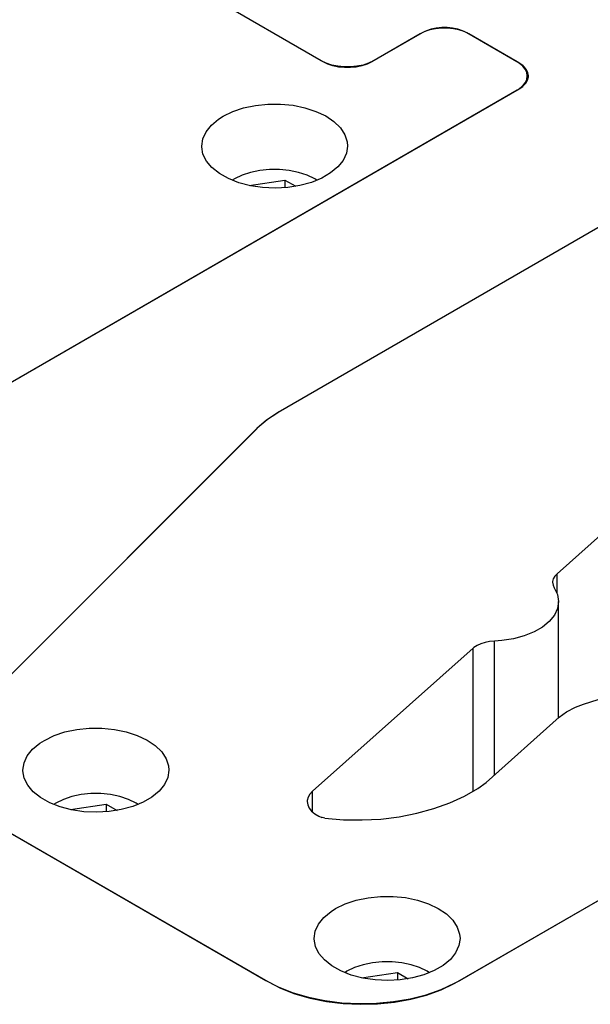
# Model space of a CAD drawing. Header units: inches. Extents: x 3 to 289, y 4 to 291.
# Tile 419 of 634: x 24.1 to 26.18, y 277.05 to 280.63. Entities that reach past the tile are written whole.
import ezdxf

# ---------------------------------------------------------------- set-up
doc = ezdxf.new("R2010")
doc.units = ezdxf.units.IN
doc.header["$LTSCALE"] = 0.5
doc.header["$MEASUREMENT"] = 0
doc.layers.add('DIE', color=7, linetype='Continuous')

msp = doc.modelspace()

# ---------------------------------------------------------------- linework, layer by layer
at = {"layer": 'DIE', "color": 9, "linetype": 'Continuous'}
for p, q in [((25.2027, 280.4808), (24.4072, 280.94)), ((25.1956, 280.4848), (24.4426, 280.9196)), ((25.5918, 280.5972), (25.5729, 280.5909)), ((25.596, 280.6001), (25.5787, 280.5943)), ((25.6123, 280.6015), (25.5918, 280.5972)), ((25.6149, 280.6041), (25.596, 280.6001)), ((25.6337, 280.6037), (25.6123, 280.6015)), ((25.6346, 280.6061), (25.6149, 280.6041)), ((25.6555, 280.6037), (25.6337, 280.6037)), ((25.6547, 280.6061), (25.6346, 280.6061)), ((25.6744, 280.6041), (25.6547, 280.6061)), ((25.677, 280.6015), (25.6555, 280.6037)), ((25.6932, 280.6001), (25.6744, 280.6041)), ((25.6975, 280.5972), (25.677, 280.6015)), ((25.7106, 280.5943), (25.6932, 280.6001)), ((25.7163, 280.5909), (25.6975, 280.5972)), ((25.5563, 280.5828), (25.3795, 280.4808)), ((25.5633, 280.5869), (25.3865, 280.4848)), ((25.5729, 280.5909), (25.5563, 280.5828)), ((25.5787, 280.5943), (25.5633, 280.5869)), ((25.726, 280.5869), (25.7106, 280.5943)), ((25.733, 280.5828), (25.7163, 280.5909)), ((25.9169, 280.4767), (25.726, 280.5869)), ((25.9098, 280.4808), (25.733, 280.5828)), ((25.2137, 280.4761), (25.1956, 280.4848)), ((25.2194, 280.4727), (25.2027, 280.4808)), ((25.234, 280.4693), (25.2137, 280.4761)), ((25.2383, 280.4664), (25.2194, 280.4727)), ((25.2561, 280.4647), (25.234, 280.4693)), ((25.2587, 280.4621), (25.2383, 280.4664)), ((25.2793, 280.4623), (25.2561, 280.4647)), ((25.2802, 280.4599), (25.2587, 280.4621)), ((25.3029, 280.4623), (25.2793, 280.4623)), ((25.302, 280.4599), (25.2802, 280.4599)), ((25.3234, 280.4621), (25.302, 280.4599)), ((25.326, 280.4647), (25.3029, 280.4623)), ((25.3439, 280.4664), (25.3234, 280.4621)), ((25.3481, 280.4693), (25.326, 280.4647)), ((25.3628, 280.4727), (25.3439, 280.4664)), ((25.3685, 280.4761), (25.3481, 280.4693)), ((25.3795, 280.4808), (25.3628, 280.4727)), ((25.3865, 280.4848), (25.3685, 280.4761)), ((25.9151, 280.4775), (25.9098, 280.4808)), ((25.9172, 280.4761), (25.9151, 280.4775)), ((25.9193, 280.4752), (25.9169, 280.4767)), ((25.9297, 280.4658), (25.9172, 280.4761)), ((25.9317, 280.4661), (25.9193, 280.4752)), ((25.9389, 280.4544), (25.9297, 280.4658)), ((25.9352, 280.4629), (25.9317, 280.4661)), ((25.9436, 280.4524), (25.9352, 280.4629)), ((25.9445, 280.4423), (25.9389, 280.4544)), ((25.9488, 280.4413), (25.9436, 280.4524)), ((25.9464, 280.4297), (25.9445, 280.4423)), ((25.9445, 280.4172), (25.9464, 280.4297)), ((25.9464, 280.4121), (25.9464, 280.4297)), ((25.9475, 280.4145), (25.9504, 280.426)), ((25.9506, 280.4297), (25.9488, 280.4413)), ((25.9504, 280.426), (25.9506, 280.4297)), ((23.5274, 279.0032), (25.9169, 280.3828)), ((25.9098, 280.3787), (25.9151, 280.3819)), ((25.9151, 280.3819), (25.9281, 280.3921)), ((25.9169, 280.3828), (25.9298, 280.3916)), ((25.9281, 280.3921), (25.9297, 280.3936)), ((25.9297, 280.3936), (25.9389, 280.405)), ((25.9298, 280.3916), (25.9317, 280.3933)), ((25.9317, 280.3933), (25.9412, 280.4035)), ((25.9389, 280.405), (25.9445, 280.4172)), ((25.9412, 280.4035), (25.9475, 280.4145)), ((23.5274, 279.0032), (25.9098, 280.3787)), ((24.8734, 280.3001), (24.9132, 280.3134)), ((24.9132, 280.3134), (24.9565, 280.3226)), ((24.9565, 280.3226), (25.0018, 280.3273)), ((25.0018, 280.3273), (25.0478, 280.3274)), ((25.0478, 280.3274), (25.0932, 280.3229)), ((25.0932, 280.3229), (25.1366, 280.314)), ((25.1366, 280.314), (25.1766, 280.3008)), ((24.8218, 280.2727), (24.8381, 280.283)), ((24.8381, 280.283), (24.8734, 280.3001)), ((25.1766, 280.3008), (25.2122, 280.2839)), ((25.2122, 280.2839), (25.2421, 280.2637)), ((24.7761, 280.2268), (24.7955, 280.2509)), ((24.7955, 280.2509), (24.8218, 280.2727)), ((25.2421, 280.2637), (25.2655, 280.2408)), ((25.2655, 280.2408), (25.2817, 280.2159)), ((24.7643, 280.2011), (24.7761, 280.2268)), ((25.2817, 280.2159), (25.2902, 280.1898)), ((24.7603, 280.1746), (24.7643, 280.2011)), ((24.7603, 280.172), (24.7603, 280.1746)), ((24.7651, 280.1455), (24.7603, 280.172)), ((25.2915, 280.1746), (25.2876, 280.1481)), ((25.2902, 280.1898), (25.2915, 280.1746)), ((24.7777, 280.12), (24.7651, 280.1455)), ((25.2876, 280.1481), (25.2757, 280.1224)), ((24.7978, 280.096), (24.7777, 280.12)), ((24.8247, 280.0745), (24.7978, 280.096)), ((25.2563, 280.0983), (25.23, 280.0764)), ((25.2757, 280.1224), (25.2563, 280.0983)), ((24.8577, 280.0559), (24.8247, 280.0745)), ((25.23, 280.0764), (25.1976, 280.0576)), ((24.8957, 280.0409), (24.8577, 280.0559)), ((24.9376, 280.0299), (24.8957, 280.0409)), ((24.9822, 280.0233), (24.9376, 280.0299)), ((25.0282, 280.0212), (24.9822, 280.0233)), ((25.074, 280.0237), (25.0282, 280.0212)), ((25.1184, 280.0308), (25.074, 280.0237)), ((25.16, 280.0422), (25.1184, 280.0308)), ((25.1976, 280.0576), (25.16, 280.0422)), ((26.415, 279.9991), (25.0393, 279.2048)), ((26.4079, 279.995), (25.0402, 279.2054)), ((25.0373, 279.2036), (24.9962, 279.1764)), ((25.0402, 279.2054), (24.9985, 279.178)), ((25.0393, 279.2048), (25.0373, 279.2036)), ((24.9962, 279.1764), (24.9615, 279.1463)), ((24.9985, 279.178), (24.963, 279.1478)), ((24.9614, 279.1462), (23.8876, 278.0724)), ((24.9608, 279.1456), (23.8914, 278.0762)), ((24.963, 279.1478), (24.9608, 279.1456)), ((24.9615, 279.1463), (24.9614, 279.1462)), ((26.5217, 279.0331), (26.0546, 278.6179)), ((26.0386, 278.5894), (26.0384, 278.5864)), ((26.041, 278.5994), (26.0386, 278.5894)), ((26.0464, 278.609), (26.041, 278.5994)), ((26.0546, 278.6179), (26.0464, 278.609)), ((26.0384, 278.5864), (26.04, 278.5764)), ((26.04, 278.5764), (26.0445, 278.5667)), ((26.0445, 278.5667), (26.0446, 278.5664)), ((26.0446, 278.5664), (26.0561, 278.5421)), ((26.0561, 278.5421), (26.0601, 278.5171)), ((26.0563, 278.4913), (26.045, 278.467)), ((26.0601, 278.5164), (26.0563, 278.4913)), ((26.0601, 278.5171), (26.0601, 278.5164)), ((26.0601, 278.0928), (26.0601, 278.5164)), ((26.045, 278.467), (26.0266, 278.4442)), ((26.0016, 278.4236), (25.9708, 278.4058)), ((26.0266, 278.4442), (26.0016, 278.4236)), ((25.8956, 278.3808), (25.8535, 278.3742)), ((25.9351, 278.3914), (25.8956, 278.3808)), ((25.9708, 278.4058), (25.9351, 278.3914)), ((25.749, 278.3462), (25.1639, 277.826)), ((25.7522, 278.3489), (25.749, 278.3462)), ((25.7637, 278.3565), (25.7522, 278.3489)), ((25.7773, 278.3628), (25.7637, 278.3565)), ((25.7926, 278.3676), (25.7773, 278.3628)), ((25.8091, 278.3708), (25.7926, 278.3676)), ((25.8264, 278.3724), (25.8091, 278.3708)), ((25.8535, 278.3742), (25.8264, 278.3724)), ((26.1513, 278.1428), (26.4005, 278.2226)), ((26.0897, 278.115), (26.122, 278.1318)), ((26.122, 278.1318), (26.1513, 278.1428)), ((25.6937, 277.1332), (27.3845, 278.1093)), ((25.7008, 277.1373), (27.3845, 278.1093)), ((25.796, 277.858), (26.0628, 278.0952)), ((26.0628, 278.0952), (26.0897, 278.115)), ((24.3055, 278.0507), (24.3508, 278.0554)), ((24.3508, 278.0554), (24.3969, 278.0556)), ((24.3969, 278.0556), (24.4423, 278.0511)), ((24.1872, 278.0112), (24.2224, 278.0283)), ((24.2224, 278.0283), (24.2623, 278.0416)), ((24.2623, 278.0416), (24.3055, 278.0507)), ((24.4423, 278.0511), (24.4857, 278.0421)), ((24.4857, 278.0421), (24.5257, 278.029)), ((24.5257, 278.029), (24.5612, 278.0121)), ((24.1446, 277.979), (24.1709, 278.0009)), ((24.1709, 278.0009), (24.1872, 278.0112)), ((24.5612, 278.0121), (24.5911, 277.9919)), ((24.5911, 277.9919), (24.6146, 277.969)), ((24.1134, 277.9292), (24.1252, 277.9549)), ((24.1252, 277.9549), (24.1446, 277.979)), ((24.6146, 277.969), (24.6308, 277.9441)), ((24.1094, 277.9027), (24.1134, 277.9292)), ((24.6308, 277.9441), (24.6393, 277.9179)), ((24.6393, 277.9179), (24.6406, 277.9027)), ((24.1094, 277.9001), (24.1094, 277.9027)), ((24.1142, 277.8737), (24.1094, 277.9001)), ((24.1268, 277.8481), (24.1142, 277.8737)), ((24.6366, 277.8762), (24.6248, 277.8505)), ((24.6406, 277.9027), (24.6366, 277.8762)), ((24.1468, 277.8242), (24.1268, 277.8481)), ((24.6248, 277.8505), (24.6054, 277.8264)), ((25.7658, 277.8363), (25.796, 277.858)), ((24.1738, 277.8026), (24.1468, 277.8242)), ((24.2067, 277.7841), (24.1738, 277.8026)), ((24.5791, 277.8046), (24.5467, 277.7857)), ((24.6054, 277.8264), (24.5791, 277.8046)), ((25.1476, 277.8039), (25.1447, 277.7919)), ((25.1541, 277.8153), (25.1476, 277.8039)), ((25.1639, 277.826), (25.1541, 277.8153)), ((25.6644, 277.7835), (25.7178, 277.8082)), ((25.7178, 277.8082), (25.7658, 277.8363)), ((24.2448, 277.7691), (24.2067, 277.7841)), ((24.2867, 277.7581), (24.2448, 277.7691)), ((24.5091, 277.7703), (24.4675, 277.759)), ((24.5467, 277.7857), (24.5091, 277.7703)), ((25.1447, 277.7919), (25.1445, 277.7883)), ((25.1445, 277.7883), (25.1464, 277.7762)), ((25.1464, 277.7762), (25.1518, 277.7646)), ((25.6065, 277.7626), (25.6644, 277.7835)), ((23.9655, 277.7309), (25.0008, 277.1332)), ((24.3313, 277.7515), (24.2867, 277.7581)), ((24.3772, 277.7494), (24.3313, 277.7515)), ((24.4231, 277.7519), (24.3772, 277.7494)), ((24.4675, 277.759), (24.4231, 277.7519)), ((25.1518, 277.7646), (25.1606, 277.7536)), ((25.1606, 277.7536), (25.1726, 277.7437)), ((25.1726, 277.7437), (25.1874, 277.7352)), ((25.1874, 277.7352), (25.1982, 277.7305)), ((25.1991, 277.7302), (25.1982, 277.7305)), ((25.2038, 277.7289), (25.1991, 277.7302)), ((25.4129, 277.7249), (25.4798, 277.7331)), ((25.4798, 277.7331), (25.5446, 277.7457)), ((25.5446, 277.7457), (25.6065, 277.7626)), ((23.9709, 277.7278), (24.9937, 277.1373)), ((25.2088, 277.728), (25.2038, 277.7289)), ((25.2088, 277.728), (25.2765, 277.7224)), ((25.2765, 277.7224), (25.3448, 277.7213)), ((25.3448, 277.7213), (25.4129, 277.7249)), ((25.3662, 277.4384), (25.4115, 277.4431)), ((25.4115, 277.4431), (25.4576, 277.4432)), ((25.4576, 277.4432), (25.503, 277.4387)), ((25.2478, 277.3988), (25.2831, 277.4159)), ((25.2831, 277.4159), (25.3229, 277.4292)), ((25.3229, 277.4292), (25.3662, 277.4384)), ((25.503, 277.4387), (25.5463, 277.4298)), ((25.5463, 277.4298), (25.5864, 277.4166)), ((25.5864, 277.4166), (25.6219, 277.3997)), ((25.2052, 277.3667), (25.2315, 277.3885)), ((25.2315, 277.3885), (25.2478, 277.3988)), ((25.6219, 277.3997), (25.6518, 277.3795)), ((25.6518, 277.3795), (25.6752, 277.3566)), ((25.174, 277.3168), (25.1859, 277.3425)), ((25.1859, 277.3425), (25.2052, 277.3667)), ((25.6752, 277.3566), (25.6914, 277.3317)), ((25.17, 277.2904), (25.174, 277.3168)), ((25.6914, 277.3317), (25.7, 277.3056)), ((25.7, 277.3056), (25.7013, 277.2904)), ((25.1701, 277.2878), (25.17, 277.2904)), ((25.1748, 277.2613), (25.1701, 277.2878)), ((25.6973, 277.2639), (25.6854, 277.2382)), ((25.7013, 277.2904), (25.6973, 277.2639)), ((25.1874, 277.2358), (25.1748, 277.2613)), ((25.2075, 277.2118), (25.1874, 277.2358)), ((25.6854, 277.2382), (25.6661, 277.214)), ((25.2344, 277.1902), (25.2075, 277.2118)), ((25.6398, 277.1922), (25.6073, 277.1733)), ((25.6661, 277.214), (25.6398, 277.1922)), ((25.2674, 277.1717), (25.2344, 277.1902)), ((25.3054, 277.1567), (25.2674, 277.1717)), ((25.3474, 277.1457), (25.3054, 277.1567)), ((25.5697, 277.158), (25.5281, 277.1466)), ((25.6073, 277.1733), (25.5697, 277.158)), ((24.9937, 277.1373), (25.0411, 277.1131)), ((25.0008, 277.1332), (25.0478, 277.1093)), ((25.392, 277.1391), (25.3474, 277.1457)), ((25.4379, 277.137), (25.392, 277.1391)), ((25.4837, 277.1395), (25.4379, 277.137)), ((25.5281, 277.1466), (25.4837, 277.1395)), ((25.6321, 277.1042), (25.6817, 277.1268)), ((25.6321, 277.103), (25.6806, 277.1259)), ((25.6806, 277.1259), (25.6937, 277.1332)), ((25.6817, 277.1268), (25.7008, 277.1373)), ((25.0411, 277.1131), (25.0935, 277.0927)), ((25.0478, 277.1093), (25.0996, 277.0891)), ((25.0935, 277.0927), (25.1499, 277.0762)), ((25.0996, 277.0891), (25.1555, 277.0729)), ((25.5202, 277.0705), (25.578, 277.0853)), ((25.578, 277.0853), (25.6321, 277.1042)), ((25.579, 277.084), (25.6321, 277.103)), ((25.1499, 277.0762), (25.2094, 277.0639)), ((25.1555, 277.0729), (25.2146, 277.0609)), ((25.2094, 277.0639), (25.2711, 277.0561)), ((25.2146, 277.0609), (25.2758, 277.0533)), ((25.2711, 277.0561), (25.3341, 277.0528)), ((25.2758, 277.0533), (25.3381, 277.0504)), ((25.3341, 277.0528), (25.3973, 277.0542)), ((25.3381, 277.0504), (25.4006, 277.052)), ((25.3973, 277.0542), (25.4596, 277.0601)), ((25.4006, 277.052), (25.4623, 277.0582)), ((25.4596, 277.0601), (25.5202, 277.0705)), ((25.4623, 277.0582), (25.5221, 277.0689)), ((25.5221, 277.0689), (25.579, 277.084))]:
    msp.add_line(p, q, dxfattribs=at)
at = {"layer": 'DIE', "color": 4, "linetype": 'Continuous'}
for p, q in [((25.5633, 280.5869), (25.5633, 280.5866)), ((25.726, 280.5869), (25.726, 280.5866)), ((25.9169, 280.4767), (25.9169, 280.4763)), ((25.0393, 279.2048), (25.0393, 279.2048)), ((24.9614, 279.1462), (24.9614, 279.1462)), ((26.0546, 278.5466), (26.0546, 278.6179)), ((25.749, 277.8257), (25.749, 278.3462)), ((25.8264, 277.885), (25.8264, 278.3724)), ((25.1639, 277.7505), (25.1639, 277.826))]:
    msp.add_line(p, q, dxfattribs=at)
at = {"layer": 'DIE', "color": 132, "linetype": 'Continuous'}
for p, q in [((24.9074, 280.0682), (24.8798, 280.0548)), ((24.9386, 280.0786), (24.9074, 280.0682)), ((24.9724, 280.0857), (24.9386, 280.0786)), ((25.0079, 280.0893), (24.9724, 280.0857)), ((25.0439, 280.0893), (25.0079, 280.0893)), ((25.0794, 280.0857), (25.0439, 280.0893)), ((25.1132, 280.0786), (25.0794, 280.0857)), ((25.1444, 280.0682), (25.1132, 280.0786)), ((25.172, 280.0548), (25.1444, 280.0682)), ((24.8798, 280.0548), (24.8713, 280.0499)), ((24.8798, 280.0548), (24.8716, 280.0498)), ((24.8798, 280.0548), (24.8798, 280.0548)), ((24.9333, 280.0308), (25.0633, 280.0509)), ((25.0633, 280.0509), (25.1033, 280.0279)), ((25.0633, 280.0509), (25.0633, 280.0227)), ((25.1806, 280.0499), (25.172, 280.0548)), ((25.1803, 280.0498), (25.172, 280.0548)), ((24.2877, 277.8067), (24.2565, 277.7963)), ((24.3215, 277.8138), (24.2877, 277.8067)), ((24.357, 277.8174), (24.3215, 277.8138)), ((24.393, 277.8174), (24.357, 277.8174)), ((24.4285, 277.8138), (24.393, 277.8174)), ((24.4623, 277.8067), (24.4285, 277.8138)), ((24.4935, 277.7963), (24.4623, 277.8067)), ((24.2289, 277.7829), (24.2204, 277.778)), ((24.2289, 277.7829), (24.2206, 277.7779)), ((24.2565, 277.7963), (24.2289, 277.7829)), ((24.2289, 277.7829), (24.2289, 277.7829)), ((24.2824, 277.759), (24.4123, 277.7791)), ((24.4123, 277.7791), (24.4523, 277.756)), ((24.4123, 277.7791), (24.4123, 277.7509)), ((24.5211, 277.7829), (24.4935, 277.7963)), ((24.5296, 277.778), (24.5211, 277.7829)), ((24.5293, 277.7779), (24.5211, 277.7829)), ((25.3483, 277.1943), (25.3171, 277.1839)), ((25.3822, 277.2015), (25.3483, 277.1943)), ((25.4176, 277.2051), (25.3822, 277.2015)), ((25.4537, 277.2051), (25.4176, 277.2051)), ((25.4891, 277.2015), (25.4537, 277.2051)), ((25.523, 277.1943), (25.4891, 277.2015)), ((25.5542, 277.1839), (25.523, 277.1943)), ((25.2895, 277.1706), (25.281, 277.1657)), ((25.2895, 277.1706), (25.2813, 277.1655)), ((25.3171, 277.1839), (25.2895, 277.1706)), ((25.2895, 277.1706), (25.2895, 277.1706)), ((25.343, 277.1466), (25.473, 277.1667)), ((25.473, 277.1667), (25.513, 277.1436)), ((25.473, 277.1667), (25.473, 277.1385)), ((25.5818, 277.1706), (25.5542, 277.1839)), ((25.5903, 277.1657), (25.5818, 277.1706)), ((25.59, 277.1655), (25.5818, 277.1706))]:
    msp.add_line(p, q, dxfattribs=at)

doc.saveas('drawing.dxf')
